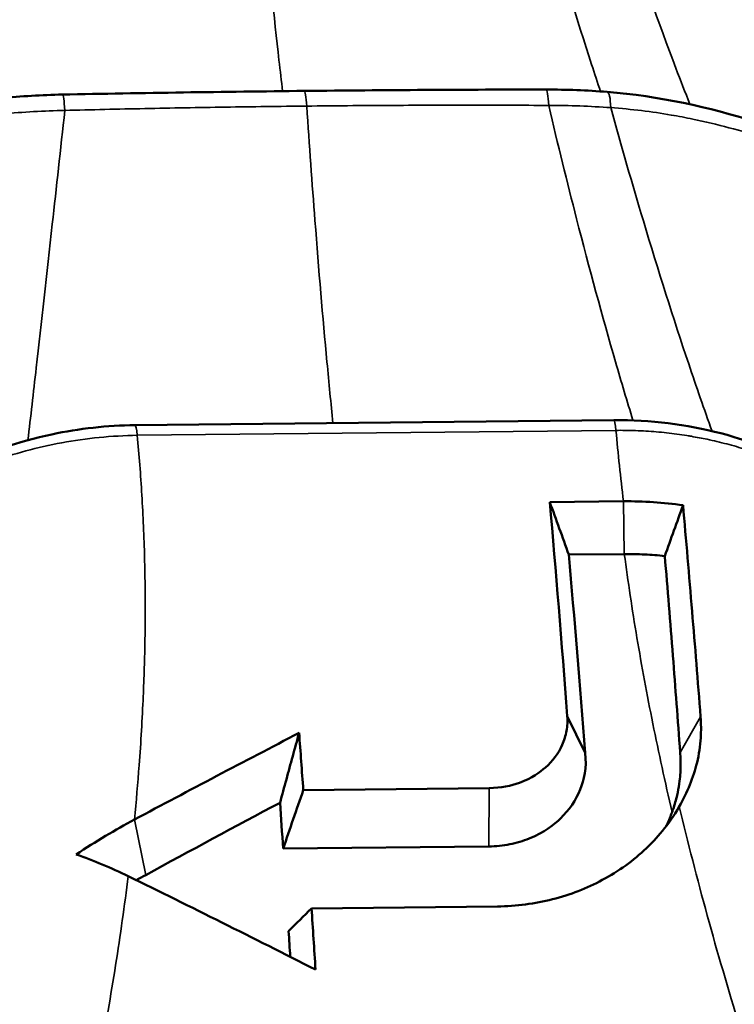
# Model space of a CAD drawing. Header units: millimetres. Extents: x 0 to 4686, y -120 to 1682.
# Tile 369 of 558: x 2084.34 to 2088.61, y 835.62 to 841.5. Entities that reach past the tile are written whole.
import ezdxf

# ---------------------------------------------------------------- set-up
doc = ezdxf.new("R2010")
doc.units = ezdxf.units.MM
doc.header["$LTSCALE"] = 2
doc.layers.add('Sichtbar (ISO)', color=7, linetype='Continuous', lineweight=50)
doc.layers.add('Sichtbar schmal (ISO)', color=7, linetype='Continuous', lineweight=35)

msp = doc.modelspace()

# ---------------------------------------------------------------- linework, layer by layer
at = {"layer": 'Sichtbar (ISO)'}
for p, q in [((2085.029, 839.0816), (2087.8891, 839.1113)), ((2087.5065, 838.6218), (2087.947, 838.6264)), ((2087.62, 838.3076), (2087.9518, 838.3111)), ((2087.6109, 837.3427), (2087.7182, 837.1228)), ((2086.0339, 836.9007), (2087.1442, 836.9123)), ((2087.1429, 836.5639), (2085.9138, 836.5511)), ((2087.1933, 836.2053), (2086.0831, 836.1937))]:
    msp.add_line(p, q, dxfattribs=at)
for centre, major_axis, ratio, start_param, end_param in [((2083.9389, 838.4646), (11.6869, 1.6297), 0.831833, 0, 3.141593), ((2084.1305, 837.0903), (-11.6869, -1.6297), 0.831833, 3.073418, 6.35136), ((2035.0807, 849.0777), (51.5148, -104.9673), 0.377986, 1.286322, 1.28928), ((2084.8071, 825.1208), (0.2228, -19.9987), 0.083969, 2.199721, 2.220999), ((2084.5052, 825.1094), (-0.0763, 19.7653), 0.090113, 5.329399, 5.346504), ((2084.7344, 834.5717), (-1.6901, 1.7258), 0.677663, 5.194137, 5.345568), ((2084.9078, 836.5385), (-1.0857, -0.5738), 0.17563, 1.596312, 1.648661), ((2084.7595, 825.1203), (0.1954, -19.999), 0.085919, 2.134919, 2.156755), ((2084.5187, 825.1243), (-0.0827, 19.739), 0.089625, 5.289739, 5.299043)]:
    msp.add_ellipse(centre, major_axis=major_axis, ratio=ratio, start_param=start_param, end_param=end_param, dxfattribs=at)
for points in [[(2084.2265, 841.0351), (2084.3489, 841.0474), (2084.472, 841.0549), (2084.5947, 841.0573)], [(2084.5947, 841.0573), (2085.0765, 841.067), (2085.5582, 841.0739), (2086.0397, 841.079)], [(2086.0397, 841.079), (2086.5213, 841.084), (2087.0027, 841.087), (2087.4839, 841.0873)], [(2087.4839, 841.0873), (2087.6065, 841.0874), (2087.7289, 841.0825), (2087.8501, 841.0728)], [(2087.6109, 837.3427), (2087.5772, 837.7846), (2087.5425, 838.2117), (2087.5065, 838.6218)], [(2088.1936, 838.2991), (2088.2301, 838.4007), (2088.2664, 838.5021), (2088.3024, 838.6031)], [(2087.62, 838.3076), (2087.6536, 837.9264), (2087.6863, 837.5309), (2087.7182, 837.1228)], [(2086.0088, 837.2419), (2085.6803, 837.0718), (2085.3523, 836.8992), (2085.0252, 836.724)], [(2086.0339, 836.9007), (2085.9938, 836.7842), (2085.9537, 836.6677), (2085.9138, 836.5511)], [(2085.8949, 836.8251), (2085.6269, 836.6829), (2085.3595, 836.5389), (2085.0927, 836.393)], [(2084.9878, 836.3863), (2085.3616, 836.2031), (2085.7348, 836.0169), (2086.1071, 835.8275)], [(2085.9462, 836.0576), (2085.9918, 836.103), (2086.0374, 836.1484), (2086.0831, 836.1937)]]:
    msp.add_open_spline(points, degree=3, dxfattribs=at)
for points, knots in [([(2087.8501, 841.0728), (2088.1581, 841.0479), (2088.4622, 840.9828), (2088.8774, 840.8469), (2089.0125, 840.7939), (2089.1369, 840.7386)], [0, 0, 0, 0, 0.0938605, 0.0938605, 0.1424359, 0.1424359, 0.1424359, 0.1424359]), ([(2087.8891, 839.1113), (2088.1063, 839.1135), (2088.3249, 839.086), (2088.7277, 838.9805), (2088.9174, 838.9025), (2089.2473, 838.7164), (2089.3919, 838.6064), (2089.5358, 838.4601), (2089.5656, 838.4268), (2089.5923, 838.3938)], [0, 0, 0, 0, 0.0653489, 0.0653489, 0.1296163, 0.1296163, 0.1936587, 0.1936587, 0.2119557, 0.2119557, 0.2119557, 0.2119557]), ([(2083.2394, 838.3479), (2083.3148, 838.4217), (2083.404, 838.4971), (2083.6367, 838.6655), (2083.7914, 838.7574), (2084.136, 838.917), (2084.332, 838.984), (2084.6948, 839.0609), (2084.8629, 839.0799), (2085.029, 839.0816)], [0, 0, 0, 0, 0.0420626, 0.0420626, 0.0990883, 0.0990883, 0.1606459, 0.1606459, 0.2106287, 0.2106287, 0.2106287, 0.2106287]), ([(2088.3024, 838.6031), (2088.244, 838.6115), (2088.185, 838.6176), (2088.0664, 838.6253), (2088.0068, 838.627), (2087.947, 838.6264)], [-0.03598978, -0.03598978, -0.03598978, -0.03598978, -0.01799437, -0.01799437, -0.000001, -0.000001, -0.000001, -0.000001]), ([(2088.4074, 837.3384), (2088.391, 837.5518), (2088.374, 837.7621), (2088.3388, 838.1835), (2088.3206, 838.3953), (2088.3024, 838.6031)], [-0.1664172, -0.1664172, -0.1664172, -0.1664172, -0.0848469, -0.0848469, -0.000003, -0.000003, -0.000003, -0.000003]), ([(2088.1936, 838.2991), (2088.1536, 838.3035), (2088.1135, 838.3068), (2088.0328, 838.3108), (2087.9923, 838.3115), (2087.9518, 838.3111)], [-0.02440572, -0.02440572, -0.02440572, -0.02440572, -0.01220412, -0.01220412, -0.00000139, -0.00000139, -0.00000139, -0.00000139]), ([(2088.285, 837.125), (2088.2713, 837.3202), (2088.2568, 837.5129), (2088.2262, 837.9042), (2088.21, 838.1036), (2088.1936, 838.2991)], [-0.1532276, -0.1532276, -0.1532276, -0.1532276, -0.0791026, -0.0791026, -0.0000018, -0.0000018, -0.0000018, -0.0000018]), ([(2087.6109, 837.3427), (2087.612, 837.3283), (2087.6123, 837.3135), (2087.6108, 837.2837), (2087.6091, 837.2692), (2087.6015, 837.2262), (2087.5928, 837.1979), (2087.5583, 837.1206), (2087.5244, 837.0745), (2087.4495, 837.0081), (2087.4002, 836.9715), (2087.2755, 836.9264), (2087.2151, 836.913), (2087.1442, 836.9123)], [0.0000015, 0.0000015, 0.0000015, 0.0000015, 0.00544338, 0.00544338, 0.01065262, 0.01065262, 0.02098901, 0.02098901, 0.04010613, 0.04010613, 0.05336739, 0.05336739, 0.06231317, 0.06231317, 0.06231317, 0.06231317]), ([(2088.2801, 836.8022), (2088.3289, 836.8875), (2088.3646, 836.9751), (2088.3977, 837.1142), (2088.4051, 837.1637), (2088.4109, 837.2551), (2088.4106, 837.2967), (2088.4074, 837.3384)], [-0.07049239, -0.07049239, -0.07049239, -0.07049239, -0.03513497, -0.03513497, -0.01593959, -0.01593959, -0.00000177, -0.00000177, -0.00000177, -0.00000177]), ([(2085.8949, 836.8251), (2085.9075, 836.8715), (2085.9201, 836.9178), (2085.9328, 836.9642), (2085.9454, 837.0105), (2085.9581, 837.0568), (2085.9707, 837.1031), (2085.9834, 837.1494), (2085.9961, 837.1957), (2086.0088, 837.2419)], [0, 0, 0, 0, 0.333333, 0.333333, 0.333333, 0.666667, 0.666667, 0.666667, 1, 1, 1, 1]), ([(2087.7182, 837.1228), (2087.7282, 837.0341), (2087.7106, 836.96), (2087.6629, 836.8405), (2087.623, 836.7815), (2087.5343, 836.6961), (2087.4751, 836.6479), (2087.3467, 836.5963), (2087.3075, 836.5845), (2087.2265, 836.5685), (2087.1852, 836.5643), (2087.1429, 836.5639)], [0.0000016, 0.0000016, 0.0000016, 0.0000016, 0.0335073, 0.0335073, 0.0717919, 0.0717919, 0.0977103, 0.0977103, 0.1081477, 0.1081477, 0.1186778, 0.1186778, 0.1186778, 0.1186778]), ([(2088.2372, 836.7696), (2088.2393, 836.7753), (2088.2412, 836.7809), (2088.2432, 836.7866), (2088.2525, 836.8143), (2088.2605, 836.8422), (2088.267, 836.8703), (2088.2682, 836.8758), (2088.2694, 836.8812), (2088.2706, 836.8867), (2088.2753, 836.9093), (2088.2791, 836.932), (2088.2819, 836.9548), (2088.284, 836.9716), (2088.2855, 836.9885), (2088.2866, 837.0054), (2088.2873, 837.0169), (2088.2877, 837.0284), (2088.2879, 837.0398), (2088.2884, 837.0682), (2088.2875, 837.0966), (2088.285, 837.125)], [0.0000002, 0.0000002, 0.0000002, 0.0000002, 0.0487554, 0.0487554, 0.0487554, 0.2867443, 0.2867443, 0.2867443, 0.3333333, 0.3333333, 0.3333333, 0.524818, 0.524818, 0.524818, 0.6666667, 0.6666667, 0.6666667, 0.7626446, 0.7626446, 0.7626446, 0.9999989, 0.9999989, 0.9999989, 0.9999989]), ([(2087.1933, 836.2053), (2087.3068, 836.2064), (2087.4174, 836.2211), (2087.629, 836.2751), (2087.7281, 836.3138), (2087.9185, 836.416), (2088.0066, 836.4799), (2088.1419, 836.6086), (2088.2155, 836.6896), (2088.2801, 836.8022)], [0.000001, 0.000001, 0.000001, 0.000001, 0.0341724, 0.0341724, 0.0680259, 0.0680259, 0.1041375, 0.1041375, 0.1316463, 0.1316463, 0.1316463, 0.1316463]), ([(2088.202, 836.6848), (2088.2037, 836.6886), (2088.2055, 836.6924), (2088.2183, 836.7204), (2088.2283, 836.7449), (2088.2372, 836.7696)], [0.00813851, 0.00813851, 0.00813851, 0.00813851, 0.00966791, 0.00966791, 0.01933714, 0.01933714, 0.01933714, 0.01933714]), ([(2085.0252, 836.724), (2084.9676, 836.6932), (2084.9103, 836.6607), (2084.7942, 836.5914), (2084.7355, 836.5545), (2084.6772, 836.5162)], [-0.04308891, -0.04308891, -0.04308891, -0.04308891, -0.02193934, -0.02193934, -0.00000103, -0.00000103, -0.00000103, -0.00000103])]:
    msp.add_open_spline(points, degree=3, knots=knots, dxfattribs=at)
at = {"layer": 'Sichtbar schmal (ISO)'}
for p, q in [((2087.902, 839.0504), (2085.0418, 839.0207)), ((2087.9518, 838.3111), (2087.947, 838.6264)), ((2088.285, 837.125), (2088.4074, 837.3384)), ((2087.1429, 836.5639), (2087.1442, 836.9123)), ((2088.247, 836.7483), (2088.2801, 836.8022)), ((2085.0927, 836.393), (2085.0252, 836.724))]:
    msp.add_line(p, q, dxfattribs=at)
for centre, major_axis, ratio, start_param, end_param in [((2084.5987, 840.8574), (-0.004, 0.2), 0.076529, 5.263255, 6.283182), ((2086.0418, 840.879), (-0.0021, 0.2), 0.084977, 5.291032, 6.283185), ((2087.484, 840.8873), (-0.0001, 0.2), 0.093416, 5.264793, 6.283188), ((2087.834, 840.8734), (0.0161, 0.1994), 0.164945, 5.283142, 6.283199), ((2087.3055, 839.6212), (-2.649, -0.1394), 0.514913, 4.470472, 4.611859), ((2084.4625, 838.5279), (-3.5108, -0.3273), 0.687407, 4.60654, 4.71265), ((2087.8912, 838.9113), (-0.0021, 0.2), 0.084977, 5.480578, 6.283185), ((2085.031, 838.8816), (-0.0021, 0.2), 0.084977, 5.480579, 6.283185), ((2097.2495, 831.5994), (7.7602, -12.5204), 0.423157, 3.842503, 3.882025)]:
    msp.add_ellipse(centre, major_axis=major_axis, ratio=ratio, start_param=start_param, end_param=end_param, dxfattribs=at)
for points, knots in [([(2085.9102, 841.0776), (2085.903, 841.1378), (2085.8959, 841.1993), (2085.8888, 841.2619), (2085.8593, 841.5234), (2085.831, 841.8048), (2085.8041, 842.1035), (2085.7772, 842.4023), (2085.7517, 842.7184), (2085.7278, 843.0496), (2085.7097, 843.3006), (2085.6926, 843.5603), (2085.6764, 843.8274)], [0.1417546, 0.1417546, 0.1417546, 0.1417546, 0.2102833, 0.2102833, 0.2102833, 0.4966355, 0.4966355, 0.4966355, 0.7829876, 0.7829876, 0.7829876, 1, 1, 1, 1]), ([(2087.8099, 841.0758), (2087.792, 841.1289), (2087.774, 841.1828), (2087.7562, 841.2374), (2087.6685, 841.5057), (2087.5818, 841.7928), (2087.4966, 842.0965), (2087.4113, 842.4003), (2087.3274, 842.7206), (2087.245, 843.0552), (2087.1832, 843.3066), (2087.1221, 843.5661), (2087.062, 843.8325)], [0.1561468, 0.1561468, 0.1561468, 0.1561468, 0.2143356, 0.2143356, 0.2143356, 0.4999077, 0.4999077, 0.4999077, 0.7854799, 0.7854799, 0.7854799, 1, 1, 1, 1]), ([(2088.3431, 840.9998), (2088.3153, 841.07), (2088.2876, 841.1415), (2088.2599, 841.2143), (2088.1572, 841.4849), (2088.0555, 841.7739), (2087.9552, 842.0789), (2087.8548, 842.384), (2087.7558, 842.705), (2087.6582, 843.0401), (2087.5848, 843.2924), (2087.5122, 843.5525), (2087.4404, 843.8195)], [0.1403394, 0.1403394, 0.1403394, 0.1403394, 0.2168993, 0.2168993, 0.2168993, 0.501346, 0.501346, 0.501346, 0.7857927, 0.7857927, 0.7857927, 1, 1, 1, 1]), ([(2086.0549, 840.9885), (2085.8921, 840.9868), (2085.73, 840.9847), (2085.5687, 840.9822), (2085.4073, 840.9797), (2085.2468, 840.9768), (2085.0869, 840.9735), (2084.9271, 840.9702), (2084.768, 840.9665), (2084.6096, 840.9623)], [0, 0, 0, 0, 0.333333, 0.333333, 0.333333, 0.666667, 0.666667, 0.666667, 1, 1, 1, 1]), ([(2086.0549, 840.9885), (2086.0704, 840.7538), (2086.0866, 840.5257), (2086.1036, 840.3048), (2086.1263, 840.0092), (2086.1503, 839.7264), (2086.1754, 839.4584), (2086.1872, 839.3336), (2086.1991, 839.212), (2086.2113, 839.0939)], [0, 0, 0, 0, 0.2126715, 0.2126715, 0.2126715, 0.4971207, 0.4971207, 0.4971207, 0.6296435, 0.6296435, 0.6296435, 0.6296435]), ([(2087.4999, 840.9923), (2087.5548, 840.7601), (2087.6104, 840.5341), (2087.6666, 840.3146), (2087.7429, 840.0168), (2087.8205, 839.7311), (2087.8992, 839.4595), (2087.9337, 839.3402), (2087.9685, 839.2235), (2088.0034, 839.1098)], [0, 0, 0, 0, 0.2099214, 0.2099214, 0.2099214, 0.4946882, 0.4946882, 0.4946882, 0.61982, 0.61982, 0.61982, 0.61982]), ([(2084.6096, 840.9623), (2084.5838, 840.7293), (2084.5587, 840.5024), (2084.5343, 840.2821), (2084.5011, 839.9831), (2084.4692, 839.6963), (2084.4384, 839.4236), (2084.4216, 839.2754), (2084.4052, 839.1314), (2084.3891, 838.9919)], [0, 0, 0, 0, 0.2099262, 0.2099262, 0.2099262, 0.4946922, 0.4946922, 0.4946922, 0.6493916, 0.6493916, 0.6493916, 0.6493916]), ([(2089.1861, 840.6429), (2089.0953, 840.6829), (2088.9982, 840.7223), (2088.8965, 840.7588), (2088.864, 840.7705), (2088.8311, 840.7819), (2088.7977, 840.7929), (2088.726, 840.8167), (2088.6523, 840.8389), (2088.5764, 840.8593), (2088.5064, 840.878), (2088.4344, 840.8953), (2088.3602, 840.9107), (2088.3182, 840.9194), (2088.2754, 840.9275), (2088.2321, 840.935), (2088.1157, 840.955), (2087.9946, 840.9701), (2087.8704, 840.9789)], [0, 0, 0, 0, 0.252708, 0.252708, 0.252708, 0.333333, 0.333333, 0.333333, 0.506729, 0.506729, 0.506729, 0.666667, 0.666667, 0.666667, 0.757213, 0.757213, 0.757213, 1, 1, 1, 1]), ([(2087.8704, 840.9789), (2087.9348, 840.7473), (2087.9998, 840.5216), (2088.0656, 840.3023), (2088.1547, 840.0049), (2088.245, 839.7192), (2088.3364, 839.4472), (2088.3825, 839.3099), (2088.4289, 839.176), (2088.4756, 839.0459)], [0, 0, 0, 0, 0.2096714, 0.2096714, 0.2096714, 0.4939615, 0.4939615, 0.4939615, 0.6375053, 0.6375053, 0.6375053, 0.6375053]), ([(2089.617, 838.3415), (2089.6109, 838.3491), (2089.6047, 838.3567), (2089.5982, 838.3644), (2089.5829, 838.3825), (2089.5665, 838.4008), (2089.5489, 838.4193), (2089.531, 838.4382), (2089.5119, 838.4573), (2089.4914, 838.4766), (2089.4711, 838.4957), (2089.4495, 838.5151), (2089.4264, 838.5347), (2089.4231, 838.5375), (2089.4198, 838.5403), (2089.4164, 838.5431), (2089.3966, 838.5596), (2089.3758, 838.5762), (2089.354, 838.5928), (2089.3288, 838.6119), (2089.3024, 838.631), (2089.2749, 838.6497), (2089.2474, 838.6685), (2089.2188, 838.687), (2089.1894, 838.705), (2089.1665, 838.719), (2089.1432, 838.7327), (2089.1195, 838.7459), (2089.1122, 838.75), (2089.105, 838.754), (2089.0977, 838.758), (2089.0658, 838.7754), (2089.0333, 838.7921), (2089.0002, 838.8082), (2088.9666, 838.8244), (2088.9324, 838.84), (2088.8974, 838.8549), (2088.8624, 838.8699), (2088.8267, 838.8841), (2088.7901, 838.8977), (2088.781, 838.901), (2088.7719, 838.9043), (2088.7628, 838.9076), (2088.7352, 838.9174), (2088.7071, 838.9268), (2088.6787, 838.9358), (2088.6411, 838.9477), (2088.6028, 838.9588), (2088.5638, 838.969), (2088.5252, 838.9791), (2088.4859, 838.9884), (2088.446, 838.9968), (2088.415, 839.0034), (2088.3837, 839.0093), (2088.3521, 839.0147), (2088.3434, 839.0162), (2088.3347, 839.0177), (2088.326, 839.0191), (2088.2858, 839.0255), (2088.2452, 839.031), (2088.2041, 839.0355), (2088.1634, 839.04), (2088.1223, 839.0435), (2088.0809, 839.046), (2088.0398, 839.0485), (2087.9985, 839.05), (2087.9569, 839.0504), (2087.9386, 839.0506), (2087.9203, 839.0506), (2087.902, 839.0504)], [0, 0, 0, 0, 0.023564, 0.023564, 0.023564, 0.07924, 0.07924, 0.07924, 0.13577, 0.13577, 0.13577, 0.191956, 0.191956, 0.191956, 0.2, 0.2, 0.2, 0.247408, 0.247408, 0.247408, 0.302253, 0.302253, 0.302253, 0.357222, 0.357222, 0.357222, 0.4, 0.4, 0.4, 0.413052, 0.413052, 0.413052, 0.470081, 0.470081, 0.470081, 0.527837, 0.527837, 0.527837, 0.585686, 0.585686, 0.585686, 0.6, 0.6, 0.6, 0.643107, 0.643107, 0.643107, 0.699963, 0.699963, 0.699963, 0.756256, 0.756256, 0.756256, 0.8, 0.8, 0.8, 0.812005, 0.812005, 0.812005, 0.867264, 0.867264, 0.867264, 0.922022, 0.922022, 0.922022, 0.976232, 0.976232, 0.976232, 1, 1, 1, 1]), ([(2083.2081, 838.275), (2083.2774, 838.3446), (2083.3605, 838.4156), (2083.4595, 838.4881), (2083.5586, 838.5605), (2083.6744, 838.6338), (2083.7952, 838.6977), (2083.9159, 838.7615), (2084.0408, 838.8167), (2084.1731, 838.8638), (2084.3054, 838.9108), (2084.4451, 838.9494), (2084.5912, 838.9764), (2084.7373, 839.0034), (2084.89, 839.0185), (2085.0418, 839.0207)], [0, 0, 0, 0, 0.2, 0.2, 0.2, 0.4, 0.4, 0.4, 0.6, 0.6, 0.6, 0.8, 0.8, 0.8, 0.9999985, 0.9999985, 0.9999985, 0.9999985]), ([(2085.0252, 836.724), (2085.036, 836.8332), (2085.0454, 836.9416), (2085.0535, 837.0493), (2085.0639, 837.1883), (2085.072, 837.326), (2085.0779, 837.4624), (2085.0788, 837.4821), (2085.0796, 837.5017), (2085.0803, 837.5214), (2085.0848, 837.6383), (2085.0877, 837.7542), (2085.0889, 837.869), (2085.0903, 838.004), (2085.0894, 838.1376), (2085.0862, 838.2695), (2085.086, 838.2757), (2085.0859, 838.2819), (2085.0857, 838.2881), (2085.0824, 838.4149), (2085.077, 838.5401), (2085.0695, 838.6639), (2085.0622, 838.7843), (2085.053, 838.9032), (2085.0418, 839.0207)], [0, 0, 0, 0, 0.1344979, 0.1344979, 0.1344979, 0.3082464, 0.3082464, 0.3082464, 0.3333333, 0.3333333, 0.3333333, 0.482731, 0.482731, 0.482731, 0.6583781, 0.6583781, 0.6583781, 0.6666667, 0.6666667, 0.6666667, 0.8356558, 0.8356558, 0.8356558, 1, 1, 1, 1]), ([(2087.9518, 838.3111), (2087.9737, 838.1469), (2087.9988, 837.9803), (2088.0272, 837.8112), (2088.0557, 837.6422), (2088.0874, 837.4707), (2088.1224, 837.2971), (2088.1574, 837.1234), (2088.1956, 836.9476), (2088.2372, 836.7696)], [0, 0, 0, 0, 0.3333333, 0.3333333, 0.3333333, 0.6666667, 0.6666667, 0.6666667, 0.9999999, 0.9999999, 0.9999999, 0.9999999]), ([(2088.2801, 836.8022), (2088.3311, 836.5884), (2088.3869, 836.3716), (2088.4473, 836.1518), (2088.5077, 835.9319), (2088.5727, 835.7091), (2088.6424, 835.4836), (2088.7122, 835.2582), (2088.7866, 835.0302), (2088.8656, 834.7997)], [0, 0, 0, 0, 0.333333, 0.333333, 0.333333, 0.666667, 0.666667, 0.666667, 1, 1, 1, 1]), ([(2084.7007, 834.7564), (2084.743, 834.9429), (2084.7818, 835.1276), (2084.8172, 835.3106), (2084.8525, 835.4936), (2084.8844, 835.6749), (2084.9128, 835.8542), (2084.9412, 836.0336), (2084.9662, 836.2109), (2084.9878, 836.3863)], [0, 0, 0, 0, 0.333333, 0.333333, 0.333333, 0.666667, 0.666667, 0.666667, 1, 1, 1, 1])]:
    msp.add_open_spline(points, degree=3, knots=knots, dxfattribs=at)
msp.add_open_spline([(2087.4999, 840.9923), (2087.3416, 840.9932), (2087.0235, 840.9941), (2086.5419, 840.9928), (2086.2177, 840.9902), (2086.0549, 840.9885)], degree=3, dxfattribs=at)

doc.saveas('drawing.dxf')
